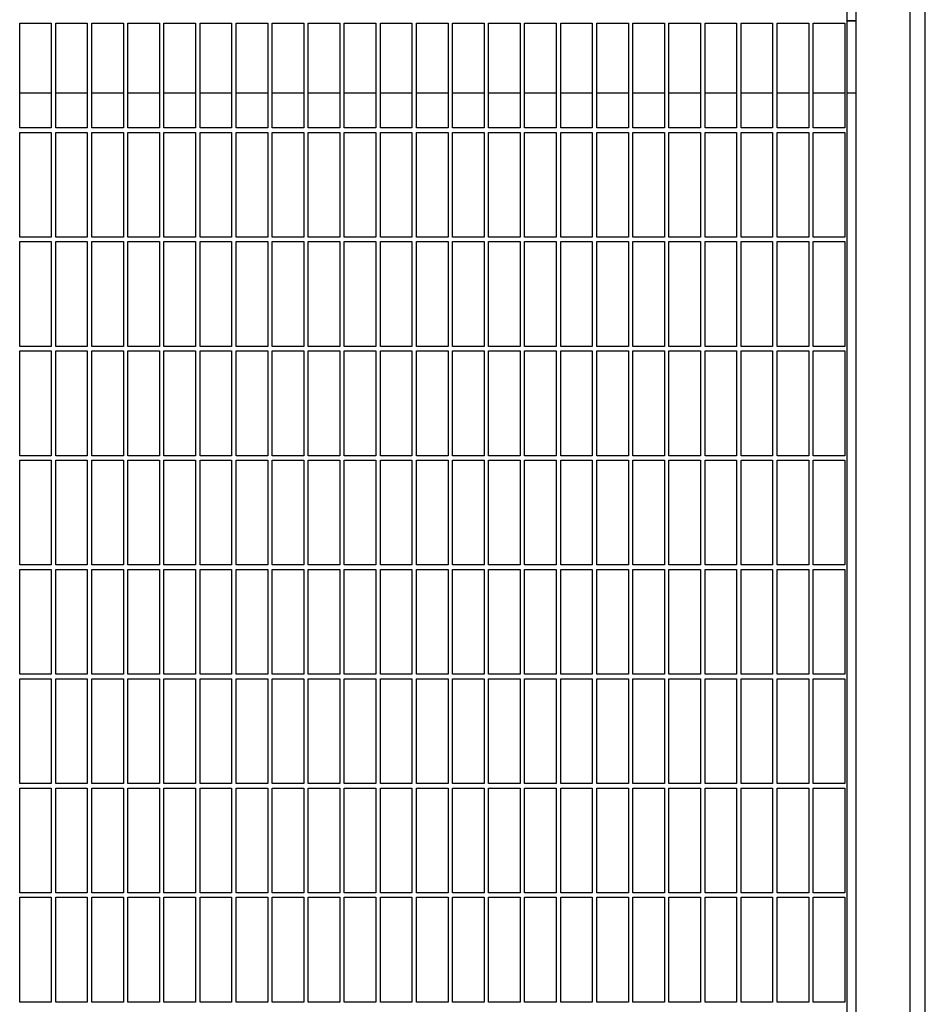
# Model space of a CAD drawing. Header units: inches. Extents: x 18 to 846, y -67 to 561.
# Tile 618 of 656: x 560 to 585, y 432 to 460. Entities that reach past the tile are written whole.
import ezdxf

# ---------------------------------------------------------------- set-up
doc = ezdxf.new("R2010")
doc.units = ezdxf.units.IN
doc.header["$LTSCALE"] = 24
doc.header["$MEASUREMENT"] = 0
doc.layers.add('Visible (ANSI)', color=7, linetype='Continuous', lineweight=30)

msp = doc.modelspace()

# ---------------------------------------------------------------- linework, layer by layer
at = {"layer": 'Visible (ANSI)'}
for p, q in [((582.75843, 408.42673), (582.75843, 486.92673)), ((584.25843, 408.42673), (584.25843, 486.17673)), ((584.67843, 408.42673), (584.67843, 486.17673)), ((582.50843, 408.67673), (582.50843, 485.63225)), ((582.75843, 459.67673), (582.50843, 459.67673)), ((582.50843, 459.67673), (582.75843, 459.67673)), ((559.57093, 456.70798), (559.57093, 459.61423)), ((559.57093, 459.61423), (560.44593, 459.61423)), ((560.44593, 459.61423), (560.44593, 456.70798)), ((560.57093, 456.70798), (560.57093, 459.61423)), ((560.57093, 459.61423), (561.44593, 459.61423)), ((561.44593, 459.61423), (561.44593, 456.70798)), ((561.57093, 456.70798), (561.57093, 459.61423)), ((561.57093, 459.61423), (562.44593, 459.61423)), ((562.44593, 459.61423), (562.44593, 456.70798)), ((562.57093, 456.70798), (562.57093, 459.61423)), ((562.57093, 459.61423), (563.44593, 459.61423)), ((563.44593, 459.61423), (563.44593, 456.70798)), ((563.57093, 456.70798), (563.57093, 459.61423)), ((563.57093, 459.61423), (564.44593, 459.61423)), ((564.44593, 459.61423), (564.44593, 456.70798)), ((564.57093, 456.70798), (564.57093, 459.61423)), ((564.57093, 459.61423), (565.44593, 459.61423)), ((565.44593, 459.61423), (565.44593, 456.70798)), ((565.57093, 456.70798), (565.57093, 459.61423)), ((565.57093, 459.61423), (566.44593, 459.61423)), ((566.44593, 459.61423), (566.44593, 456.70798)), ((566.57093, 456.70798), (566.57093, 459.61423)), ((566.57093, 459.61423), (567.44593, 459.61423)), ((567.44593, 459.61423), (567.44593, 456.70798)), ((567.57093, 456.70798), (567.57093, 459.61423)), ((567.57093, 459.61423), (568.44593, 459.61423)), ((568.44593, 459.61423), (568.44593, 456.70798)), ((568.57093, 456.70798), (568.57093, 459.61423)), ((568.57093, 459.61423), (569.44593, 459.61423)), ((569.44593, 459.61423), (569.44593, 456.70798)), ((569.57093, 456.70798), (569.57093, 459.61423)), ((569.57093, 459.61423), (570.44593, 459.61423)), ((570.44593, 459.61423), (570.44593, 456.70798)), ((570.57093, 456.70798), (570.57093, 459.61423)), ((570.57093, 459.61423), (571.44593, 459.61423)), ((571.44593, 459.61423), (571.44593, 456.70798)), ((571.57093, 456.70798), (571.57093, 459.61423)), ((571.57093, 459.61423), (572.44593, 459.61423)), ((572.44593, 459.61423), (572.44593, 456.70798)), ((572.57093, 456.70798), (572.57093, 459.61423)), ((572.57093, 459.61423), (573.44593, 459.61423)), ((573.44593, 459.61423), (573.44593, 456.70798)), ((573.57093, 456.70798), (573.57093, 459.61423)), ((573.57093, 459.61423), (574.44593, 459.61423)), ((574.44593, 459.61423), (574.44593, 456.70798)), ((574.57093, 456.70798), (574.57093, 459.61423)), ((574.57093, 459.61423), (575.44593, 459.61423)), ((575.44593, 459.61423), (575.44593, 456.70798)), ((575.57093, 456.70798), (575.57093, 459.61423)), ((575.57093, 459.61423), (576.44593, 459.61423)), ((576.44593, 459.61423), (576.44593, 456.70798)), ((576.57093, 456.70798), (576.57093, 459.61423)), ((576.57093, 459.61423), (577.44593, 459.61423)), ((577.44593, 459.61423), (577.44593, 456.70798)), ((577.57093, 456.70798), (577.57093, 459.61423)), ((577.57093, 459.61423), (578.44593, 459.61423)), ((578.44593, 459.61423), (578.44593, 456.70798)), ((578.57093, 456.70798), (578.57093, 459.61423)), ((578.57093, 459.61423), (579.44593, 459.61423)), ((579.44593, 459.61423), (579.44593, 456.70798)), ((579.57093, 456.70798), (579.57093, 459.61423)), ((579.57093, 459.61423), (580.44593, 459.61423)), ((580.44593, 459.61423), (580.44593, 456.70798)), ((580.57093, 456.70798), (580.57093, 459.61423)), ((580.57093, 459.61423), (581.44593, 459.61423)), ((581.44593, 459.61423), (581.44593, 456.70798)), ((581.57093, 456.70798), (581.57093, 459.61423)), ((581.57093, 459.61423), (582.44593, 459.61423)), ((582.44593, 459.61423), (582.44593, 456.70798)), ((559.57093, 457.67673), (560.44593, 457.67673)), ((560.57093, 457.67673), (561.44593, 457.67673)), ((561.57093, 457.67673), (562.44593, 457.67673)), ((562.57093, 457.67673), (563.44593, 457.67673)), ((563.57093, 457.67673), (564.44593, 457.67673)), ((564.57093, 457.67673), (565.44593, 457.67673)), ((565.57093, 457.67673), (566.44593, 457.67673)), ((566.57093, 457.67673), (567.44593, 457.67673)), ((567.57093, 457.67673), (568.44593, 457.67673)), ((568.57093, 457.67673), (569.44593, 457.67673)), ((569.57093, 457.67673), (570.44593, 457.67673)), ((570.57093, 457.67673), (571.44593, 457.67673)), ((571.57093, 457.67673), (572.44593, 457.67673)), ((572.57093, 457.67673), (573.44593, 457.67673)), ((573.57093, 457.67673), (574.44593, 457.67673)), ((574.57093, 457.67673), (575.44593, 457.67673)), ((575.57093, 457.67673), (576.44593, 457.67673)), ((576.57093, 457.67673), (577.44593, 457.67673)), ((577.57093, 457.67673), (578.44593, 457.67673)), ((578.57093, 457.67673), (579.44593, 457.67673)), ((579.57093, 457.67673), (580.44593, 457.67673)), ((580.57093, 457.67673), (581.44593, 457.67673)), ((581.57093, 457.67673), (582.44593, 457.67673)), ((582.50843, 457.67673), (582.75843, 457.67673)), ((560.44593, 456.70798), (559.57093, 456.70798)), ((561.44593, 456.70798), (560.57093, 456.70798)), ((562.44593, 456.70798), (561.57093, 456.70798)), ((563.44593, 456.70798), (562.57093, 456.70798)), ((564.44593, 456.70798), (563.57093, 456.70798)), ((565.44593, 456.70798), (564.57093, 456.70798)), ((566.44593, 456.70798), (565.57093, 456.70798)), ((567.44593, 456.70798), (566.57093, 456.70798)), ((568.44593, 456.70798), (567.57093, 456.70798)), ((569.44593, 456.70798), (568.57093, 456.70798)), ((570.44593, 456.70798), (569.57093, 456.70798)), ((571.44593, 456.70798), (570.57093, 456.70798)), ((572.44593, 456.70798), (571.57093, 456.70798)), ((573.44593, 456.70798), (572.57093, 456.70798)), ((574.44593, 456.70798), (573.57093, 456.70798)), ((575.44593, 456.70798), (574.57093, 456.70798)), ((576.44593, 456.70798), (575.57093, 456.70798)), ((577.44593, 456.70798), (576.57093, 456.70798)), ((578.44593, 456.70798), (577.57093, 456.70798)), ((579.44593, 456.70798), (578.57093, 456.70798)), ((580.44593, 456.70798), (579.57093, 456.70798)), ((581.44593, 456.70798), (580.57093, 456.70798)), ((582.44593, 456.70798), (581.57093, 456.70798)), ((559.57093, 453.67673), (559.57093, 456.58298)), ((559.57093, 456.58298), (560.44593, 456.58298)), ((560.44593, 456.58298), (560.44593, 453.67673)), ((560.57093, 453.67673), (560.57093, 456.58298)), ((560.57093, 456.58298), (561.44593, 456.58298)), ((561.44593, 456.58298), (561.44593, 453.67673)), ((561.57093, 453.67673), (561.57093, 456.58298)), ((561.57093, 456.58298), (562.44593, 456.58298)), ((562.44593, 456.58298), (562.44593, 453.67673)), ((562.57093, 453.67673), (562.57093, 456.58298)), ((562.57093, 456.58298), (563.44593, 456.58298)), ((563.44593, 456.58298), (563.44593, 453.67673)), ((563.57093, 453.67673), (563.57093, 456.58298)), ((563.57093, 456.58298), (564.44593, 456.58298)), ((564.44593, 456.58298), (564.44593, 453.67673)), ((564.57093, 453.67673), (564.57093, 456.58298)), ((564.57093, 456.58298), (565.44593, 456.58298)), ((565.44593, 456.58298), (565.44593, 453.67673)), ((565.57093, 453.67673), (565.57093, 456.58298)), ((565.57093, 456.58298), (566.44593, 456.58298)), ((566.44593, 456.58298), (566.44593, 453.67673)), ((566.57093, 453.67673), (566.57093, 456.58298)), ((566.57093, 456.58298), (567.44593, 456.58298)), ((567.44593, 456.58298), (567.44593, 453.67673)), ((567.57093, 453.67673), (567.57093, 456.58298)), ((567.57093, 456.58298), (568.44593, 456.58298)), ((568.44593, 456.58298), (568.44593, 453.67673)), ((568.57093, 453.67673), (568.57093, 456.58298)), ((568.57093, 456.58298), (569.44593, 456.58298)), ((569.44593, 456.58298), (569.44593, 453.67673)), ((569.57093, 453.67673), (569.57093, 456.58298)), ((569.57093, 456.58298), (570.44593, 456.58298)), ((570.44593, 456.58298), (570.44593, 453.67673)), ((570.57093, 453.67673), (570.57093, 456.58298)), ((570.57093, 456.58298), (571.44593, 456.58298)), ((571.44593, 456.58298), (571.44593, 453.67673)), ((571.57093, 453.67673), (571.57093, 456.58298)), ((571.57093, 456.58298), (572.44593, 456.58298)), ((572.44593, 456.58298), (572.44593, 453.67673)), ((572.57093, 453.67673), (572.57093, 456.58298)), ((572.57093, 456.58298), (573.44593, 456.58298)), ((573.44593, 456.58298), (573.44593, 453.67673)), ((573.57093, 453.67673), (573.57093, 456.58298)), ((573.57093, 456.58298), (574.44593, 456.58298)), ((574.44593, 456.58298), (574.44593, 453.67673)), ((574.57093, 453.67673), (574.57093, 456.58298)), ((574.57093, 456.58298), (575.44593, 456.58298)), ((575.44593, 456.58298), (575.44593, 453.67673)), ((575.57093, 453.67673), (575.57093, 456.58298)), ((575.57093, 456.58298), (576.44593, 456.58298)), ((576.44593, 456.58298), (576.44593, 453.67673)), ((576.57093, 453.67673), (576.57093, 456.58298)), ((576.57093, 456.58298), (577.44593, 456.58298)), ((577.44593, 456.58298), (577.44593, 453.67673)), ((577.57093, 453.67673), (577.57093, 456.58298)), ((577.57093, 456.58298), (578.44593, 456.58298)), ((578.44593, 456.58298), (578.44593, 453.67673)), ((578.57093, 453.67673), (578.57093, 456.58298)), ((578.57093, 456.58298), (579.44593, 456.58298)), ((579.44593, 456.58298), (579.44593, 453.67673)), ((579.57093, 453.67673), (579.57093, 456.58298)), ((579.57093, 456.58298), (580.44593, 456.58298)), ((580.44593, 456.58298), (580.44593, 453.67673)), ((580.57093, 453.67673), (580.57093, 456.58298)), ((580.57093, 456.58298), (581.44593, 456.58298)), ((581.44593, 456.58298), (581.44593, 453.67673)), ((581.57093, 453.67673), (581.57093, 456.58298)), ((581.57093, 456.58298), (582.44593, 456.58298)), ((582.44593, 456.58298), (582.44593, 453.67673)), ((560.44593, 453.67673), (559.57093, 453.67673)), ((561.44593, 453.67673), (560.57093, 453.67673)), ((562.44593, 453.67673), (561.57093, 453.67673)), ((563.44593, 453.67673), (562.57093, 453.67673)), ((564.44593, 453.67673), (563.57093, 453.67673)), ((565.44593, 453.67673), (564.57093, 453.67673)), ((566.44593, 453.67673), (565.57093, 453.67673)), ((567.44593, 453.67673), (566.57093, 453.67673)), ((568.44593, 453.67673), (567.57093, 453.67673)), ((569.44593, 453.67673), (568.57093, 453.67673)), ((570.44593, 453.67673), (569.57093, 453.67673)), ((571.44593, 453.67673), (570.57093, 453.67673)), ((572.44593, 453.67673), (571.57093, 453.67673)), ((573.44593, 453.67673), (572.57093, 453.67673)), ((574.44593, 453.67673), (573.57093, 453.67673)), ((575.44593, 453.67673), (574.57093, 453.67673)), ((576.44593, 453.67673), (575.57093, 453.67673)), ((577.44593, 453.67673), (576.57093, 453.67673)), ((578.44593, 453.67673), (577.57093, 453.67673)), ((579.44593, 453.67673), (578.57093, 453.67673)), ((580.44593, 453.67673), (579.57093, 453.67673)), ((581.44593, 453.67673), (580.57093, 453.67673)), ((582.44593, 453.67673), (581.57093, 453.67673)), ((559.57093, 450.64548), (559.57093, 453.55173)), ((559.57093, 453.55173), (560.44593, 453.55173)), ((560.44593, 453.55173), (560.44593, 450.64548)), ((560.57093, 450.64548), (560.57093, 453.55173)), ((560.57093, 453.55173), (561.44593, 453.55173)), ((561.44593, 453.55173), (561.44593, 450.64548)), ((561.57093, 450.64548), (561.57093, 453.55173)), ((561.57093, 453.55173), (562.44593, 453.55173)), ((562.44593, 453.55173), (562.44593, 450.64548)), ((562.57093, 450.64548), (562.57093, 453.55173)), ((562.57093, 453.55173), (563.44593, 453.55173)), ((563.44593, 453.55173), (563.44593, 450.64548)), ((563.57093, 450.64548), (563.57093, 453.55173)), ((563.57093, 453.55173), (564.44593, 453.55173)), ((564.44593, 453.55173), (564.44593, 450.64548)), ((564.57093, 450.64548), (564.57093, 453.55173)), ((564.57093, 453.55173), (565.44593, 453.55173)), ((565.44593, 453.55173), (565.44593, 450.64548)), ((565.57093, 450.64548), (565.57093, 453.55173)), ((565.57093, 453.55173), (566.44593, 453.55173)), ((566.44593, 453.55173), (566.44593, 450.64548)), ((566.57093, 450.64548), (566.57093, 453.55173)), ((566.57093, 453.55173), (567.44593, 453.55173)), ((567.44593, 453.55173), (567.44593, 450.64548)), ((567.57093, 450.64548), (567.57093, 453.55173)), ((567.57093, 453.55173), (568.44593, 453.55173)), ((568.44593, 453.55173), (568.44593, 450.64548)), ((568.57093, 450.64548), (568.57093, 453.55173)), ((568.57093, 453.55173), (569.44593, 453.55173)), ((569.44593, 453.55173), (569.44593, 450.64548)), ((569.57093, 450.64548), (569.57093, 453.55173)), ((569.57093, 453.55173), (570.44593, 453.55173)), ((570.44593, 453.55173), (570.44593, 450.64548)), ((570.57093, 450.64548), (570.57093, 453.55173)), ((570.57093, 453.55173), (571.44593, 453.55173)), ((571.44593, 453.55173), (571.44593, 450.64548)), ((571.57093, 450.64548), (571.57093, 453.55173)), ((571.57093, 453.55173), (572.44593, 453.55173)), ((572.44593, 453.55173), (572.44593, 450.64548)), ((572.57093, 450.64548), (572.57093, 453.55173)), ((572.57093, 453.55173), (573.44593, 453.55173)), ((573.44593, 453.55173), (573.44593, 450.64548)), ((573.57093, 450.64548), (573.57093, 453.55173)), ((573.57093, 453.55173), (574.44593, 453.55173)), ((574.44593, 453.55173), (574.44593, 450.64548)), ((574.57093, 450.64548), (574.57093, 453.55173)), ((574.57093, 453.55173), (575.44593, 453.55173)), ((575.44593, 453.55173), (575.44593, 450.64548)), ((575.57093, 450.64548), (575.57093, 453.55173)), ((575.57093, 453.55173), (576.44593, 453.55173)), ((576.44593, 453.55173), (576.44593, 450.64548)), ((576.57093, 450.64548), (576.57093, 453.55173)), ((576.57093, 453.55173), (577.44593, 453.55173)), ((577.44593, 453.55173), (577.44593, 450.64548)), ((577.57093, 450.64548), (577.57093, 453.55173)), ((577.57093, 453.55173), (578.44593, 453.55173)), ((578.44593, 453.55173), (578.44593, 450.64548)), ((578.57093, 450.64548), (578.57093, 453.55173)), ((578.57093, 453.55173), (579.44593, 453.55173)), ((579.44593, 453.55173), (579.44593, 450.64548)), ((579.57093, 450.64548), (579.57093, 453.55173)), ((579.57093, 453.55173), (580.44593, 453.55173)), ((580.44593, 453.55173), (580.44593, 450.64548)), ((580.57093, 450.64548), (580.57093, 453.55173)), ((580.57093, 453.55173), (581.44593, 453.55173)), ((581.44593, 453.55173), (581.44593, 450.64548)), ((581.57093, 450.64548), (581.57093, 453.55173)), ((581.57093, 453.55173), (582.44593, 453.55173)), ((582.44593, 453.55173), (582.44593, 450.64548)), ((560.44593, 450.64548), (559.57093, 450.64548)), ((559.57093, 447.61423), (559.57093, 450.52048)), ((559.57093, 450.52048), (560.44593, 450.52048)), ((560.44593, 450.52048), (560.44593, 447.61423)), ((561.44593, 450.64548), (560.57093, 450.64548)), ((560.57093, 447.61423), (560.57093, 450.52048)), ((560.57093, 450.52048), (561.44593, 450.52048)), ((561.44593, 450.52048), (561.44593, 447.61423)), ((562.44593, 450.64548), (561.57093, 450.64548)), ((561.57093, 447.61423), (561.57093, 450.52048)), ((561.57093, 450.52048), (562.44593, 450.52048)), ((562.44593, 450.52048), (562.44593, 447.61423)), ((563.44593, 450.64548), (562.57093, 450.64548)), ((562.57093, 447.61423), (562.57093, 450.52048)), ((562.57093, 450.52048), (563.44593, 450.52048)), ((563.44593, 450.52048), (563.44593, 447.61423)), ((564.44593, 450.64548), (563.57093, 450.64548)), ((563.57093, 447.61423), (563.57093, 450.52048)), ((563.57093, 450.52048), (564.44593, 450.52048)), ((564.44593, 450.52048), (564.44593, 447.61423)), ((565.44593, 450.64548), (564.57093, 450.64548)), ((564.57093, 447.61423), (564.57093, 450.52048)), ((564.57093, 450.52048), (565.44593, 450.52048)), ((565.44593, 450.52048), (565.44593, 447.61423)), ((566.44593, 450.64548), (565.57093, 450.64548)), ((565.57093, 447.61423), (565.57093, 450.52048)), ((565.57093, 450.52048), (566.44593, 450.52048)), ((566.44593, 450.52048), (566.44593, 447.61423)), ((567.44593, 450.64548), (566.57093, 450.64548)), ((566.57093, 447.61423), (566.57093, 450.52048)), ((566.57093, 450.52048), (567.44593, 450.52048)), ((567.44593, 450.52048), (567.44593, 447.61423)), ((568.44593, 450.64548), (567.57093, 450.64548)), ((567.57093, 447.61423), (567.57093, 450.52048)), ((567.57093, 450.52048), (568.44593, 450.52048)), ((568.44593, 450.52048), (568.44593, 447.61423)), ((569.44593, 450.64548), (568.57093, 450.64548)), ((568.57093, 447.61423), (568.57093, 450.52048)), ((568.57093, 450.52048), (569.44593, 450.52048)), ((569.44593, 450.52048), (569.44593, 447.61423)), ((570.44593, 450.64548), (569.57093, 450.64548)), ((569.57093, 447.61423), (569.57093, 450.52048)), ((569.57093, 450.52048), (570.44593, 450.52048)), ((570.44593, 450.52048), (570.44593, 447.61423)), ((571.44593, 450.64548), (570.57093, 450.64548)), ((570.57093, 447.61423), (570.57093, 450.52048)), ((570.57093, 450.52048), (571.44593, 450.52048)), ((571.44593, 450.52048), (571.44593, 447.61423)), ((572.44593, 450.64548), (571.57093, 450.64548)), ((571.57093, 447.61423), (571.57093, 450.52048)), ((571.57093, 450.52048), (572.44593, 450.52048)), ((572.44593, 450.52048), (572.44593, 447.61423)), ((573.44593, 450.64548), (572.57093, 450.64548)), ((572.57093, 447.61423), (572.57093, 450.52048)), ((572.57093, 450.52048), (573.44593, 450.52048)), ((573.44593, 450.52048), (573.44593, 447.61423)), ((574.44593, 450.64548), (573.57093, 450.64548)), ((573.57093, 447.61423), (573.57093, 450.52048)), ((573.57093, 450.52048), (574.44593, 450.52048)), ((574.44593, 450.52048), (574.44593, 447.61423)), ((575.44593, 450.64548), (574.57093, 450.64548)), ((574.57093, 447.61423), (574.57093, 450.52048)), ((574.57093, 450.52048), (575.44593, 450.52048)), ((575.44593, 450.52048), (575.44593, 447.61423)), ((576.44593, 450.64548), (575.57093, 450.64548)), ((575.57093, 447.61423), (575.57093, 450.52048)), ((575.57093, 450.52048), (576.44593, 450.52048)), ((576.44593, 450.52048), (576.44593, 447.61423)), ((577.44593, 450.64548), (576.57093, 450.64548)), ((576.57093, 447.61423), (576.57093, 450.52048)), ((576.57093, 450.52048), (577.44593, 450.52048)), ((577.44593, 450.52048), (577.44593, 447.61423)), ((578.44593, 450.64548), (577.57093, 450.64548)), ((577.57093, 447.61423), (577.57093, 450.52048)), ((577.57093, 450.52048), (578.44593, 450.52048)), ((578.44593, 450.52048), (578.44593, 447.61423)), ((579.44593, 450.64548), (578.57093, 450.64548)), ((578.57093, 447.61423), (578.57093, 450.52048)), ((578.57093, 450.52048), (579.44593, 450.52048)), ((579.44593, 450.52048), (579.44593, 447.61423)), ((580.44593, 450.64548), (579.57093, 450.64548)), ((579.57093, 447.61423), (579.57093, 450.52048)), ((579.57093, 450.52048), (580.44593, 450.52048)), ((580.44593, 450.52048), (580.44593, 447.61423)), ((581.44593, 450.64548), (580.57093, 450.64548)), ((580.57093, 447.61423), (580.57093, 450.52048)), ((580.57093, 450.52048), (581.44593, 450.52048)), ((581.44593, 450.52048), (581.44593, 447.61423)), ((582.44593, 450.64548), (581.57093, 450.64548)), ((581.57093, 447.61423), (581.57093, 450.52048)), ((581.57093, 450.52048), (582.44593, 450.52048)), ((582.44593, 450.52048), (582.44593, 447.61423)), ((560.44593, 447.61423), (559.57093, 447.61423)), ((559.57093, 444.58298), (559.57093, 447.48923)), ((559.57093, 447.48923), (560.44593, 447.48923)), ((560.44593, 447.48923), (560.44593, 444.58298)), ((561.44593, 447.61423), (560.57093, 447.61423)), ((560.57093, 444.58298), (560.57093, 447.48923)), ((560.57093, 447.48923), (561.44593, 447.48923)), ((561.44593, 447.48923), (561.44593, 444.58298)), ((562.44593, 447.61423), (561.57093, 447.61423)), ((561.57093, 444.58298), (561.57093, 447.48923)), ((561.57093, 447.48923), (562.44593, 447.48923)), ((562.44593, 447.48923), (562.44593, 444.58298)), ((563.44593, 447.61423), (562.57093, 447.61423)), ((562.57093, 444.58298), (562.57093, 447.48923)), ((562.57093, 447.48923), (563.44593, 447.48923)), ((563.44593, 447.48923), (563.44593, 444.58298)), ((564.44593, 447.61423), (563.57093, 447.61423)), ((563.57093, 444.58298), (563.57093, 447.48923)), ((563.57093, 447.48923), (564.44593, 447.48923)), ((564.44593, 447.48923), (564.44593, 444.58298)), ((565.44593, 447.61423), (564.57093, 447.61423)), ((564.57093, 444.58298), (564.57093, 447.48923)), ((564.57093, 447.48923), (565.44593, 447.48923)), ((565.44593, 447.48923), (565.44593, 444.58298)), ((566.44593, 447.61423), (565.57093, 447.61423)), ((565.57093, 444.58298), (565.57093, 447.48923)), ((565.57093, 447.48923), (566.44593, 447.48923)), ((566.44593, 447.48923), (566.44593, 444.58298)), ((567.44593, 447.61423), (566.57093, 447.61423)), ((566.57093, 444.58298), (566.57093, 447.48923)), ((566.57093, 447.48923), (567.44593, 447.48923)), ((567.44593, 447.48923), (567.44593, 444.58298)), ((568.44593, 447.61423), (567.57093, 447.61423)), ((567.57093, 444.58298), (567.57093, 447.48923)), ((567.57093, 447.48923), (568.44593, 447.48923)), ((568.44593, 447.48923), (568.44593, 444.58298)), ((569.44593, 447.61423), (568.57093, 447.61423)), ((568.57093, 444.58298), (568.57093, 447.48923)), ((568.57093, 447.48923), (569.44593, 447.48923)), ((569.44593, 447.48923), (569.44593, 444.58298)), ((570.44593, 447.61423), (569.57093, 447.61423)), ((569.57093, 444.58298), (569.57093, 447.48923)), ((569.57093, 447.48923), (570.44593, 447.48923)), ((570.44593, 447.48923), (570.44593, 444.58298)), ((571.44593, 447.61423), (570.57093, 447.61423)), ((570.57093, 444.58298), (570.57093, 447.48923)), ((570.57093, 447.48923), (571.44593, 447.48923)), ((571.44593, 447.48923), (571.44593, 444.58298)), ((572.44593, 447.61423), (571.57093, 447.61423)), ((571.57093, 444.58298), (571.57093, 447.48923)), ((571.57093, 447.48923), (572.44593, 447.48923)), ((572.44593, 447.48923), (572.44593, 444.58298)), ((573.44593, 447.61423), (572.57093, 447.61423)), ((572.57093, 444.58298), (572.57093, 447.48923)), ((572.57093, 447.48923), (573.44593, 447.48923)), ((573.44593, 447.48923), (573.44593, 444.58298)), ((574.44593, 447.61423), (573.57093, 447.61423)), ((573.57093, 444.58298), (573.57093, 447.48923)), ((573.57093, 447.48923), (574.44593, 447.48923)), ((574.44593, 447.48923), (574.44593, 444.58298)), ((575.44593, 447.61423), (574.57093, 447.61423)), ((574.57093, 444.58298), (574.57093, 447.48923)), ((574.57093, 447.48923), (575.44593, 447.48923)), ((575.44593, 447.48923), (575.44593, 444.58298)), ((576.44593, 447.61423), (575.57093, 447.61423)), ((575.57093, 444.58298), (575.57093, 447.48923)), ((575.57093, 447.48923), (576.44593, 447.48923)), ((576.44593, 447.48923), (576.44593, 444.58298)), ((577.44593, 447.61423), (576.57093, 447.61423)), ((576.57093, 444.58298), (576.57093, 447.48923)), ((576.57093, 447.48923), (577.44593, 447.48923)), ((577.44593, 447.48923), (577.44593, 444.58298)), ((578.44593, 447.61423), (577.57093, 447.61423)), ((577.57093, 444.58298), (577.57093, 447.48923)), ((577.57093, 447.48923), (578.44593, 447.48923)), ((578.44593, 447.48923), (578.44593, 444.58298)), ((579.44593, 447.61423), (578.57093, 447.61423)), ((578.57093, 444.58298), (578.57093, 447.48923)), ((578.57093, 447.48923), (579.44593, 447.48923)), ((579.44593, 447.48923), (579.44593, 444.58298)), ((580.44593, 447.61423), (579.57093, 447.61423)), ((579.57093, 444.58298), (579.57093, 447.48923)), ((579.57093, 447.48923), (580.44593, 447.48923)), ((580.44593, 447.48923), (580.44593, 444.58298)), ((581.44593, 447.61423), (580.57093, 447.61423)), ((580.57093, 444.58298), (580.57093, 447.48923)), ((580.57093, 447.48923), (581.44593, 447.48923)), ((581.44593, 447.48923), (581.44593, 444.58298)), ((582.44593, 447.61423), (581.57093, 447.61423)), ((581.57093, 444.58298), (581.57093, 447.48923)), ((581.57093, 447.48923), (582.44593, 447.48923)), ((582.44593, 447.48923), (582.44593, 444.58298)), ((560.44593, 444.58298), (559.57093, 444.58298)), ((559.57093, 441.55173), (559.57093, 444.45798)), ((559.57093, 444.45798), (560.44593, 444.45798)), ((560.44593, 444.45798), (560.44593, 441.55173)), ((561.44593, 444.58298), (560.57093, 444.58298)), ((560.57093, 441.55173), (560.57093, 444.45798)), ((560.57093, 444.45798), (561.44593, 444.45798)), ((561.44593, 444.45798), (561.44593, 441.55173)), ((562.44593, 444.58298), (561.57093, 444.58298)), ((561.57093, 441.55173), (561.57093, 444.45798)), ((561.57093, 444.45798), (562.44593, 444.45798)), ((562.44593, 444.45798), (562.44593, 441.55173)), ((563.44593, 444.58298), (562.57093, 444.58298)), ((562.57093, 441.55173), (562.57093, 444.45798)), ((562.57093, 444.45798), (563.44593, 444.45798)), ((563.44593, 444.45798), (563.44593, 441.55173)), ((564.44593, 444.58298), (563.57093, 444.58298)), ((563.57093, 441.55173), (563.57093, 444.45798)), ((563.57093, 444.45798), (564.44593, 444.45798)), ((564.44593, 444.45798), (564.44593, 441.55173)), ((565.44593, 444.58298), (564.57093, 444.58298)), ((564.57093, 441.55173), (564.57093, 444.45798)), ((564.57093, 444.45798), (565.44593, 444.45798)), ((565.44593, 444.45798), (565.44593, 441.55173)), ((566.44593, 444.58298), (565.57093, 444.58298)), ((565.57093, 441.55173), (565.57093, 444.45798)), ((565.57093, 444.45798), (566.44593, 444.45798)), ((566.44593, 444.45798), (566.44593, 441.55173)), ((567.44593, 444.58298), (566.57093, 444.58298)), ((566.57093, 441.55173), (566.57093, 444.45798)), ((566.57093, 444.45798), (567.44593, 444.45798)), ((567.44593, 444.45798), (567.44593, 441.55173)), ((568.44593, 444.58298), (567.57093, 444.58298)), ((567.57093, 441.55173), (567.57093, 444.45798)), ((567.57093, 444.45798), (568.44593, 444.45798)), ((568.44593, 444.45798), (568.44593, 441.55173)), ((569.44593, 444.58298), (568.57093, 444.58298)), ((568.57093, 441.55173), (568.57093, 444.45798)), ((568.57093, 444.45798), (569.44593, 444.45798)), ((569.44593, 444.45798), (569.44593, 441.55173)), ((570.44593, 444.58298), (569.57093, 444.58298)), ((569.57093, 441.55173), (569.57093, 444.45798)), ((569.57093, 444.45798), (570.44593, 444.45798)), ((570.44593, 444.45798), (570.44593, 441.55173)), ((571.44593, 444.58298), (570.57093, 444.58298)), ((570.57093, 441.55173), (570.57093, 444.45798)), ((570.57093, 444.45798), (571.44593, 444.45798)), ((571.44593, 444.45798), (571.44593, 441.55173)), ((572.44593, 444.58298), (571.57093, 444.58298)), ((571.57093, 441.55173), (571.57093, 444.45798)), ((571.57093, 444.45798), (572.44593, 444.45798)), ((572.44593, 444.45798), (572.44593, 441.55173)), ((573.44593, 444.58298), (572.57093, 444.58298)), ((572.57093, 441.55173), (572.57093, 444.45798)), ((572.57093, 444.45798), (573.44593, 444.45798)), ((573.44593, 444.45798), (573.44593, 441.55173)), ((574.44593, 444.58298), (573.57093, 444.58298)), ((573.57093, 441.55173), (573.57093, 444.45798)), ((573.57093, 444.45798), (574.44593, 444.45798)), ((574.44593, 444.45798), (574.44593, 441.55173)), ((575.44593, 444.58298), (574.57093, 444.58298)), ((574.57093, 441.55173), (574.57093, 444.45798)), ((574.57093, 444.45798), (575.44593, 444.45798)), ((575.44593, 444.45798), (575.44593, 441.55173)), ((576.44593, 444.58298), (575.57093, 444.58298)), ((575.57093, 441.55173), (575.57093, 444.45798)), ((575.57093, 444.45798), (576.44593, 444.45798)), ((576.44593, 444.45798), (576.44593, 441.55173)), ((577.44593, 444.58298), (576.57093, 444.58298)), ((576.57093, 441.55173), (576.57093, 444.45798)), ((576.57093, 444.45798), (577.44593, 444.45798)), ((577.44593, 444.45798), (577.44593, 441.55173)), ((578.44593, 444.58298), (577.57093, 444.58298)), ((577.57093, 441.55173), (577.57093, 444.45798)), ((577.57093, 444.45798), (578.44593, 444.45798)), ((578.44593, 444.45798), (578.44593, 441.55173)), ((579.44593, 444.58298), (578.57093, 444.58298)), ((578.57093, 441.55173), (578.57093, 444.45798)), ((578.57093, 444.45798), (579.44593, 444.45798)), ((579.44593, 444.45798), (579.44593, 441.55173)), ((580.44593, 444.58298), (579.57093, 444.58298)), ((579.57093, 441.55173), (579.57093, 444.45798)), ((579.57093, 444.45798), (580.44593, 444.45798)), ((580.44593, 444.45798), (580.44593, 441.55173)), ((581.44593, 444.58298), (580.57093, 444.58298)), ((580.57093, 441.55173), (580.57093, 444.45798)), ((580.57093, 444.45798), (581.44593, 444.45798)), ((581.44593, 444.45798), (581.44593, 441.55173)), ((582.44593, 444.58298), (581.57093, 444.58298)), ((581.57093, 441.55173), (581.57093, 444.45798)), ((581.57093, 444.45798), (582.44593, 444.45798)), ((582.44593, 444.45798), (582.44593, 441.55173)), ((560.44593, 441.55173), (559.57093, 441.55173)), ((559.57093, 438.52048), (559.57093, 441.42673)), ((559.57093, 441.42673), (560.44593, 441.42673)), ((560.44593, 441.42673), (560.44593, 438.52048)), ((561.44593, 441.55173), (560.57093, 441.55173)), ((560.57093, 438.52048), (560.57093, 441.42673)), ((560.57093, 441.42673), (561.44593, 441.42673)), ((561.44593, 441.42673), (561.44593, 438.52048)), ((562.44593, 441.55173), (561.57093, 441.55173)), ((561.57093, 438.52048), (561.57093, 441.42673)), ((561.57093, 441.42673), (562.44593, 441.42673)), ((562.44593, 441.42673), (562.44593, 438.52048)), ((563.44593, 441.55173), (562.57093, 441.55173)), ((562.57093, 438.52048), (562.57093, 441.42673)), ((562.57093, 441.42673), (563.44593, 441.42673)), ((563.44593, 441.42673), (563.44593, 438.52048)), ((564.44593, 441.55173), (563.57093, 441.55173)), ((563.57093, 438.52048), (563.57093, 441.42673)), ((563.57093, 441.42673), (564.44593, 441.42673)), ((564.44593, 441.42673), (564.44593, 438.52048)), ((565.44593, 441.55173), (564.57093, 441.55173)), ((564.57093, 438.52048), (564.57093, 441.42673)), ((564.57093, 441.42673), (565.44593, 441.42673)), ((565.44593, 441.42673), (565.44593, 438.52048)), ((566.44593, 441.55173), (565.57093, 441.55173)), ((565.57093, 438.52048), (565.57093, 441.42673)), ((565.57093, 441.42673), (566.44593, 441.42673)), ((566.44593, 441.42673), (566.44593, 438.52048)), ((567.44593, 441.55173), (566.57093, 441.55173)), ((566.57093, 438.52048), (566.57093, 441.42673)), ((566.57093, 441.42673), (567.44593, 441.42673)), ((567.44593, 441.42673), (567.44593, 438.52048)), ((568.44593, 441.55173), (567.57093, 441.55173)), ((567.57093, 438.52048), (567.57093, 441.42673)), ((567.57093, 441.42673), (568.44593, 441.42673)), ((568.44593, 441.42673), (568.44593, 438.52048)), ((569.44593, 441.55173), (568.57093, 441.55173)), ((568.57093, 438.52048), (568.57093, 441.42673)), ((568.57093, 441.42673), (569.44593, 441.42673)), ((569.44593, 441.42673), (569.44593, 438.52048)), ((570.44593, 441.55173), (569.57093, 441.55173)), ((569.57093, 438.52048), (569.57093, 441.42673)), ((569.57093, 441.42673), (570.44593, 441.42673)), ((570.44593, 441.42673), (570.44593, 438.52048)), ((571.44593, 441.55173), (570.57093, 441.55173)), ((570.57093, 438.52048), (570.57093, 441.42673)), ((570.57093, 441.42673), (571.44593, 441.42673)), ((571.44593, 441.42673), (571.44593, 438.52048)), ((572.44593, 441.55173), (571.57093, 441.55173)), ((571.57093, 438.52048), (571.57093, 441.42673)), ((571.57093, 441.42673), (572.44593, 441.42673)), ((572.44593, 441.42673), (572.44593, 438.52048)), ((573.44593, 441.55173), (572.57093, 441.55173)), ((572.57093, 438.52048), (572.57093, 441.42673)), ((572.57093, 441.42673), (573.44593, 441.42673)), ((573.44593, 441.42673), (573.44593, 438.52048)), ((574.44593, 441.55173), (573.57093, 441.55173)), ((573.57093, 438.52048), (573.57093, 441.42673)), ((573.57093, 441.42673), (574.44593, 441.42673)), ((574.44593, 441.42673), (574.44593, 438.52048)), ((575.44593, 441.55173), (574.57093, 441.55173)), ((574.57093, 438.52048), (574.57093, 441.42673)), ((574.57093, 441.42673), (575.44593, 441.42673)), ((575.44593, 441.42673), (575.44593, 438.52048)), ((576.44593, 441.55173), (575.57093, 441.55173)), ((575.57093, 438.52048), (575.57093, 441.42673)), ((575.57093, 441.42673), (576.44593, 441.42673)), ((576.44593, 441.42673), (576.44593, 438.52048)), ((577.44593, 441.55173), (576.57093, 441.55173)), ((576.57093, 438.52048), (576.57093, 441.42673)), ((576.57093, 441.42673), (577.44593, 441.42673)), ((577.44593, 441.42673), (577.44593, 438.52048)), ((578.44593, 441.55173), (577.57093, 441.55173)), ((577.57093, 438.52048), (577.57093, 441.42673)), ((577.57093, 441.42673), (578.44593, 441.42673)), ((578.44593, 441.42673), (578.44593, 438.52048)), ((579.44593, 441.55173), (578.57093, 441.55173)), ((578.57093, 438.52048), (578.57093, 441.42673)), ((578.57093, 441.42673), (579.44593, 441.42673)), ((579.44593, 441.42673), (579.44593, 438.52048)), ((580.44593, 441.55173), (579.57093, 441.55173)), ((579.57093, 438.52048), (579.57093, 441.42673)), ((579.57093, 441.42673), (580.44593, 441.42673)), ((580.44593, 441.42673), (580.44593, 438.52048)), ((581.44593, 441.55173), (580.57093, 441.55173)), ((580.57093, 438.52048), (580.57093, 441.42673)), ((580.57093, 441.42673), (581.44593, 441.42673)), ((581.44593, 441.42673), (581.44593, 438.52048)), ((582.44593, 441.55173), (581.57093, 441.55173)), ((581.57093, 438.52048), (581.57093, 441.42673)), ((581.57093, 441.42673), (582.44593, 441.42673)), ((582.44593, 441.42673), (582.44593, 438.52048)), ((560.44593, 438.52048), (559.57093, 438.52048)), ((559.57093, 435.48923), (559.57093, 438.39548)), ((559.57093, 438.39548), (560.44593, 438.39548)), ((560.44593, 438.39548), (560.44593, 435.48923)), ((561.44593, 438.52048), (560.57093, 438.52048)), ((560.57093, 435.48923), (560.57093, 438.39548)), ((560.57093, 438.39548), (561.44593, 438.39548)), ((561.44593, 438.39548), (561.44593, 435.48923)), ((562.44593, 438.52048), (561.57093, 438.52048)), ((561.57093, 435.48923), (561.57093, 438.39548)), ((561.57093, 438.39548), (562.44593, 438.39548)), ((562.44593, 438.39548), (562.44593, 435.48923)), ((563.44593, 438.52048), (562.57093, 438.52048)), ((562.57093, 435.48923), (562.57093, 438.39548)), ((562.57093, 438.39548), (563.44593, 438.39548)), ((563.44593, 438.39548), (563.44593, 435.48923)), ((564.44593, 438.52048), (563.57093, 438.52048)), ((563.57093, 435.48923), (563.57093, 438.39548)), ((563.57093, 438.39548), (564.44593, 438.39548)), ((564.44593, 438.39548), (564.44593, 435.48923)), ((565.44593, 438.52048), (564.57093, 438.52048)), ((564.57093, 435.48923), (564.57093, 438.39548)), ((564.57093, 438.39548), (565.44593, 438.39548)), ((565.44593, 438.39548), (565.44593, 435.48923)), ((566.44593, 438.52048), (565.57093, 438.52048)), ((565.57093, 435.48923), (565.57093, 438.39548)), ((565.57093, 438.39548), (566.44593, 438.39548)), ((566.44593, 438.39548), (566.44593, 435.48923)), ((567.44593, 438.52048), (566.57093, 438.52048)), ((566.57093, 435.48923), (566.57093, 438.39548)), ((566.57093, 438.39548), (567.44593, 438.39548)), ((567.44593, 438.39548), (567.44593, 435.48923)), ((568.44593, 438.52048), (567.57093, 438.52048)), ((567.57093, 435.48923), (567.57093, 438.39548)), ((567.57093, 438.39548), (568.44593, 438.39548)), ((568.44593, 438.39548), (568.44593, 435.48923)), ((569.44593, 438.52048), (568.57093, 438.52048)), ((568.57093, 435.48923), (568.57093, 438.39548)), ((568.57093, 438.39548), (569.44593, 438.39548)), ((569.44593, 438.39548), (569.44593, 435.48923)), ((570.44593, 438.52048), (569.57093, 438.52048)), ((569.57093, 435.48923), (569.57093, 438.39548)), ((569.57093, 438.39548), (570.44593, 438.39548)), ((570.44593, 438.39548), (570.44593, 435.48923)), ((571.44593, 438.52048), (570.57093, 438.52048)), ((570.57093, 435.48923), (570.57093, 438.39548)), ((570.57093, 438.39548), (571.44593, 438.39548)), ((571.44593, 438.39548), (571.44593, 435.48923)), ((572.44593, 438.52048), (571.57093, 438.52048)), ((571.57093, 435.48923), (571.57093, 438.39548)), ((571.57093, 438.39548), (572.44593, 438.39548)), ((572.44593, 438.39548), (572.44593, 435.48923)), ((573.44593, 438.52048), (572.57093, 438.52048)), ((572.57093, 435.48923), (572.57093, 438.39548)), ((572.57093, 438.39548), (573.44593, 438.39548)), ((573.44593, 438.39548), (573.44593, 435.48923)), ((574.44593, 438.52048), (573.57093, 438.52048)), ((573.57093, 435.48923), (573.57093, 438.39548)), ((573.57093, 438.39548), (574.44593, 438.39548)), ((574.44593, 438.39548), (574.44593, 435.48923)), ((575.44593, 438.52048), (574.57093, 438.52048)), ((574.57093, 435.48923), (574.57093, 438.39548)), ((574.57093, 438.39548), (575.44593, 438.39548)), ((575.44593, 438.39548), (575.44593, 435.48923)), ((576.44593, 438.52048), (575.57093, 438.52048)), ((575.57093, 435.48923), (575.57093, 438.39548)), ((575.57093, 438.39548), (576.44593, 438.39548)), ((576.44593, 438.39548), (576.44593, 435.48923)), ((577.44593, 438.52048), (576.57093, 438.52048)), ((576.57093, 435.48923), (576.57093, 438.39548)), ((576.57093, 438.39548), (577.44593, 438.39548)), ((577.44593, 438.39548), (577.44593, 435.48923)), ((578.44593, 438.52048), (577.57093, 438.52048)), ((577.57093, 435.48923), (577.57093, 438.39548)), ((577.57093, 438.39548), (578.44593, 438.39548)), ((578.44593, 438.39548), (578.44593, 435.48923)), ((579.44593, 438.52048), (578.57093, 438.52048)), ((578.57093, 435.48923), (578.57093, 438.39548)), ((578.57093, 438.39548), (579.44593, 438.39548)), ((579.44593, 438.39548), (579.44593, 435.48923)), ((580.44593, 438.52048), (579.57093, 438.52048)), ((579.57093, 435.48923), (579.57093, 438.39548)), ((579.57093, 438.39548), (580.44593, 438.39548)), ((580.44593, 438.39548), (580.44593, 435.48923)), ((581.44593, 438.52048), (580.57093, 438.52048)), ((580.57093, 435.48923), (580.57093, 438.39548)), ((580.57093, 438.39548), (581.44593, 438.39548)), ((581.44593, 438.39548), (581.44593, 435.48923)), ((582.44593, 438.52048), (581.57093, 438.52048)), ((581.57093, 435.48923), (581.57093, 438.39548)), ((581.57093, 438.39548), (582.44593, 438.39548)), ((582.44593, 438.39548), (582.44593, 435.48923)), ((560.44593, 435.48923), (559.57093, 435.48923)), ((559.57093, 432.45798), (559.57093, 435.36423)), ((559.57093, 435.36423), (560.44593, 435.36423)), ((560.44593, 435.36423), (560.44593, 432.45798)), ((561.44593, 435.48923), (560.57093, 435.48923)), ((560.57093, 432.45798), (560.57093, 435.36423)), ((560.57093, 435.36423), (561.44593, 435.36423)), ((561.44593, 435.36423), (561.44593, 432.45798)), ((562.44593, 435.48923), (561.57093, 435.48923)), ((561.57093, 432.45798), (561.57093, 435.36423)), ((561.57093, 435.36423), (562.44593, 435.36423)), ((562.44593, 435.36423), (562.44593, 432.45798)), ((563.44593, 435.48923), (562.57093, 435.48923)), ((562.57093, 432.45798), (562.57093, 435.36423)), ((562.57093, 435.36423), (563.44593, 435.36423)), ((563.44593, 435.36423), (563.44593, 432.45798)), ((564.44593, 435.48923), (563.57093, 435.48923)), ((563.57093, 432.45798), (563.57093, 435.36423)), ((563.57093, 435.36423), (564.44593, 435.36423)), ((564.44593, 435.36423), (564.44593, 432.45798)), ((565.44593, 435.48923), (564.57093, 435.48923)), ((564.57093, 432.45798), (564.57093, 435.36423)), ((564.57093, 435.36423), (565.44593, 435.36423)), ((565.44593, 435.36423), (565.44593, 432.45798)), ((566.44593, 435.48923), (565.57093, 435.48923)), ((565.57093, 432.45798), (565.57093, 435.36423)), ((565.57093, 435.36423), (566.44593, 435.36423)), ((566.44593, 435.36423), (566.44593, 432.45798)), ((567.44593, 435.48923), (566.57093, 435.48923)), ((566.57093, 432.45798), (566.57093, 435.36423)), ((566.57093, 435.36423), (567.44593, 435.36423)), ((567.44593, 435.36423), (567.44593, 432.45798)), ((568.44593, 435.48923), (567.57093, 435.48923)), ((567.57093, 432.45798), (567.57093, 435.36423)), ((567.57093, 435.36423), (568.44593, 435.36423)), ((568.44593, 435.36423), (568.44593, 432.45798)), ((569.44593, 435.48923), (568.57093, 435.48923)), ((568.57093, 432.45798), (568.57093, 435.36423)), ((568.57093, 435.36423), (569.44593, 435.36423)), ((569.44593, 435.36423), (569.44593, 432.45798)), ((570.44593, 435.48923), (569.57093, 435.48923)), ((569.57093, 432.45798), (569.57093, 435.36423)), ((569.57093, 435.36423), (570.44593, 435.36423)), ((570.44593, 435.36423), (570.44593, 432.45798)), ((571.44593, 435.48923), (570.57093, 435.48923)), ((570.57093, 432.45798), (570.57093, 435.36423)), ((570.57093, 435.36423), (571.44593, 435.36423)), ((571.44593, 435.36423), (571.44593, 432.45798)), ((572.44593, 435.48923), (571.57093, 435.48923)), ((571.57093, 432.45798), (571.57093, 435.36423)), ((571.57093, 435.36423), (572.44593, 435.36423)), ((572.44593, 435.36423), (572.44593, 432.45798)), ((573.44593, 435.48923), (572.57093, 435.48923)), ((572.57093, 432.45798), (572.57093, 435.36423)), ((572.57093, 435.36423), (573.44593, 435.36423)), ((573.44593, 435.36423), (573.44593, 432.45798)), ((574.44593, 435.48923), (573.57093, 435.48923)), ((573.57093, 432.45798), (573.57093, 435.36423)), ((573.57093, 435.36423), (574.44593, 435.36423)), ((574.44593, 435.36423), (574.44593, 432.45798)), ((575.44593, 435.48923), (574.57093, 435.48923)), ((574.57093, 432.45798), (574.57093, 435.36423)), ((574.57093, 435.36423), (575.44593, 435.36423)), ((575.44593, 435.36423), (575.44593, 432.45798)), ((576.44593, 435.48923), (575.57093, 435.48923)), ((575.57093, 432.45798), (575.57093, 435.36423)), ((575.57093, 435.36423), (576.44593, 435.36423)), ((576.44593, 435.36423), (576.44593, 432.45798)), ((577.44593, 435.48923), (576.57093, 435.48923)), ((576.57093, 432.45798), (576.57093, 435.36423)), ((576.57093, 435.36423), (577.44593, 435.36423)), ((577.44593, 435.36423), (577.44593, 432.45798)), ((578.44593, 435.48923), (577.57093, 435.48923)), ((577.57093, 432.45798), (577.57093, 435.36423)), ((577.57093, 435.36423), (578.44593, 435.36423)), ((578.44593, 435.36423), (578.44593, 432.45798)), ((579.44593, 435.48923), (578.57093, 435.48923)), ((578.57093, 432.45798), (578.57093, 435.36423)), ((578.57093, 435.36423), (579.44593, 435.36423)), ((579.44593, 435.36423), (579.44593, 432.45798)), ((580.44593, 435.48923), (579.57093, 435.48923)), ((579.57093, 432.45798), (579.57093, 435.36423)), ((579.57093, 435.36423), (580.44593, 435.36423)), ((580.44593, 435.36423), (580.44593, 432.45798)), ((581.44593, 435.48923), (580.57093, 435.48923)), ((580.57093, 432.45798), (580.57093, 435.36423)), ((580.57093, 435.36423), (581.44593, 435.36423)), ((581.44593, 435.36423), (581.44593, 432.45798)), ((582.44593, 435.48923), (581.57093, 435.48923)), ((581.57093, 432.45798), (581.57093, 435.36423)), ((581.57093, 435.36423), (582.44593, 435.36423)), ((582.44593, 435.36423), (582.44593, 432.45798)), ((560.44593, 432.45798), (559.57093, 432.45798)), ((561.44593, 432.45798), (560.57093, 432.45798)), ((562.44593, 432.45798), (561.57093, 432.45798)), ((563.44593, 432.45798), (562.57093, 432.45798)), ((564.44593, 432.45798), (563.57093, 432.45798)), ((565.44593, 432.45798), (564.57093, 432.45798)), ((566.44593, 432.45798), (565.57093, 432.45798)), ((567.44593, 432.45798), (566.57093, 432.45798)), ((568.44593, 432.45798), (567.57093, 432.45798)), ((569.44593, 432.45798), (568.57093, 432.45798)), ((570.44593, 432.45798), (569.57093, 432.45798)), ((571.44593, 432.45798), (570.57093, 432.45798)), ((572.44593, 432.45798), (571.57093, 432.45798)), ((573.44593, 432.45798), (572.57093, 432.45798)), ((574.44593, 432.45798), (573.57093, 432.45798)), ((575.44593, 432.45798), (574.57093, 432.45798)), ((576.44593, 432.45798), (575.57093, 432.45798)), ((577.44593, 432.45798), (576.57093, 432.45798)), ((578.44593, 432.45798), (577.57093, 432.45798)), ((579.44593, 432.45798), (578.57093, 432.45798)), ((580.44593, 432.45798), (579.57093, 432.45798)), ((581.44593, 432.45798), (580.57093, 432.45798)), ((582.44593, 432.45798), (581.57093, 432.45798))]:
    msp.add_line(p, q, dxfattribs=at)

doc.saveas('drawing.dxf')
